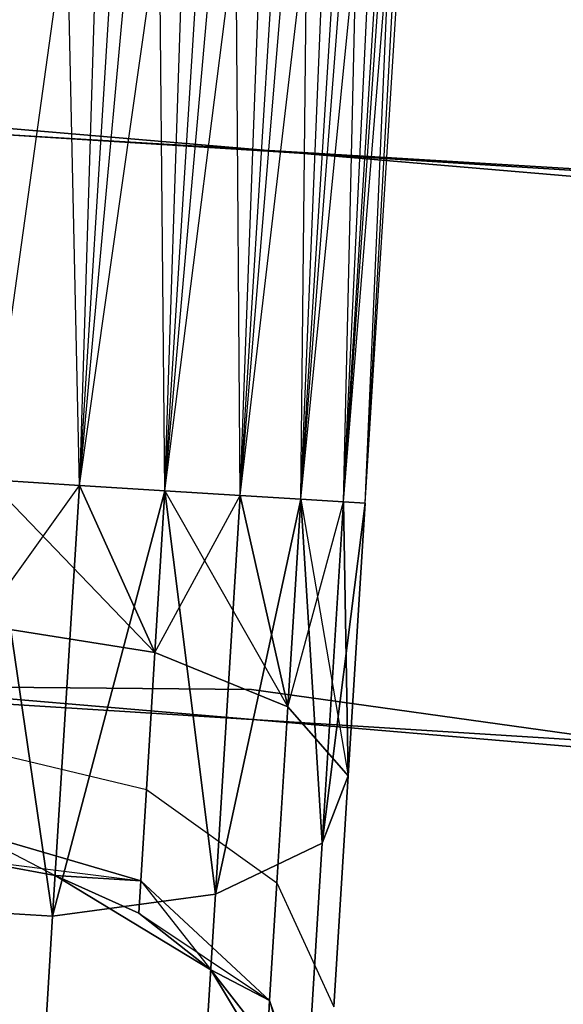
# Model space of a CAD drawing. Extents: x -91 to 91, y -91 to 262.
# Tile 387 of 480: x 3.94 to 5.37, y 60.95 to 63.55. Entities that reach past the tile are written whole.
import ezdxf

# ---------------------------------------------------------------- set-up
doc = ezdxf.new("R2010")
doc.units = 0
doc.header["$LTSCALE"] = 25.4
doc.layers.get('0').update_dxf_attribs({"linetype": 'CONTINUOUS'})

# ---------------------------------------------------------------- blocks, each defined once
blk = doc.blocks.new('ETE0_STL_1')
at = {"color": 0}
for p, q in [((4.3405, 70.0116, 171.0076), (4.1017, 62.3196, 170.9785)), ((4.3405, 70.0116, 171.0076), (4.1017, 62.3196, 170.9785)), ((4.1017, 62.3196, 169.0367), (4.5793, 69.9967, 169.0367)), ((4.1017, 62.3196, 169.0367), (4.5793, 69.9967, 169.0367)), ((4.3267, 62.3056, 169.1222), (4.5793, 69.9967, 169.0367)), ((4.3267, 62.3056, 169.1222), (4.5793, 69.9967, 169.0367)), ((4.1017, 62.3196, 170.9785), (4.8043, 69.9827, 170.8931)), ((4.1017, 62.3196, 170.9785), (4.8043, 69.9827, 170.8931)), ((4.3267, 62.3056, 170.8931), (4.8043, 69.9827, 170.8931)), ((4.3267, 62.3056, 170.8931), (4.8043, 69.9827, 170.8931)), ((4.3267, 62.3056, 169.1222), (5.0023, 69.9704, 169.2591)), ((4.3267, 62.3056, 169.1222), (5.0023, 69.9704, 169.2591)), ((4.5247, 62.2933, 170.7561), (4.8043, 69.9827, 170.8931)), ((4.5247, 62.2933, 170.7561), (4.8043, 69.9827, 170.8931)), ((4.5247, 62.2933, 169.2591), (5.0023, 69.9704, 169.2591)), ((4.5247, 62.2933, 169.2591), (5.0023, 69.9704, 169.2591)), ((4.6842, 62.2834, 169.4395), (5.0023, 69.9704, 169.2591)), ((4.6842, 62.2834, 169.4395), (5.0023, 69.9704, 169.2591)), ((4.5247, 62.2933, 170.7561), (5.1619, 69.9605, 170.5757)), ((4.5247, 62.2933, 170.7561), (5.1619, 69.9605, 170.5757)), ((4.6842, 62.2834, 170.5757), (5.1619, 69.9605, 170.5757)), ((4.6842, 62.2834, 170.5757), (5.1619, 69.9605, 170.5757)), ((4.6842, 62.2834, 169.4395), (5.2737, 69.9535, 169.653)), ((4.6842, 62.2834, 169.4395), (5.2737, 69.9535, 169.653)), ((4.7961, 62.2764, 170.3622), (5.1619, 69.9605, 170.5757)), ((4.7961, 62.2764, 170.3622), (5.1619, 69.9605, 170.5757)), ((4.7961, 62.2764, 169.653), (5.2737, 69.9535, 169.653)), ((4.7961, 62.2764, 169.653), (5.2737, 69.9535, 169.653)), ((4.7961, 62.2764, 170.3622), (5.3313, 69.9499, 170.1281)), ((4.7961, 62.2764, 170.3622), (5.3313, 69.9499, 170.1281)), ((4.8536, 62.2728, 169.8871), (5.2737, 69.9535, 169.653)), ((4.8536, 62.2728, 169.8871), (5.2737, 69.9535, 169.653)), ((4.8536, 62.2728, 170.1281), (5.3313, 69.9499, 170.1281)), ((4.8536, 62.2728, 170.1281), (5.3313, 69.9499, 170.1281)), ((4.8536, 62.2728, 169.8871), (5.3313, 69.9499, 170.1281)), ((4.8536, 62.2728, 169.8871), (5.3313, 69.9499, 170.1281)), ((3.8628, 62.3345, 321.0076), (4.2964, 65.4494, 320.7428)), ((3.8628, 62.3345, 321.0076), (4.2964, 65.4494, 320.7428)), ((4.1017, 62.3196, 320.9785), (4.2964, 65.4494, 320.7428)), ((4.1017, 62.3196, 320.9785), (4.2964, 65.4494, 320.7428)), ((4.3267, 62.3056, 320.8931), (4.2964, 65.4494, 320.7428)), ((4.3267, 62.3056, 320.8931), (4.2964, 65.4494, 320.7428)), ((4.3267, 62.3056, 320.8931), (4.7174, 65.3899, 320.5228)), ((4.3267, 62.3056, 320.8931), (4.7174, 65.3899, 320.5228)), ((4.5247, 62.2933, 320.7561), (4.7174, 65.3899, 320.5228)), ((4.5247, 62.2933, 320.7561), (4.7174, 65.3899, 320.5228)), ((4.6842, 62.2834, 320.5757), (4.7174, 65.3899, 320.5228)), ((4.6842, 62.2834, 320.5757), (4.7174, 65.3899, 320.5228)), ((4.6842, 62.2834, 320.5757), (4.9851, 65.3143, 320.1334)), ((4.6842, 62.2834, 320.5757), (4.9851, 65.3143, 320.1334)), ((4.7961, 62.2764, 320.3622), (4.9851, 65.3143, 320.1334)), ((4.7961, 62.2764, 320.3622), (4.9851, 65.3143, 320.1334)), ((4.8536, 62.2728, 320.1281), (4.9851, 65.3143, 320.1334)), ((4.8536, 62.2728, 320.1281), (4.9851, 65.3143, 320.1334)), ((4.7961, 62.2764, 319.653), (5.0382, 65.2398, 319.6635)), ((4.7961, 62.2764, 319.653), (5.0382, 65.2398, 319.6635)), ((4.8536, 62.2728, 319.8871), (5.0382, 65.2398, 319.6635)), ((4.8536, 62.2728, 320.1281), (5.0382, 65.2398, 319.6635)), ((4.8536, 62.2728, 320.1281), (5.0382, 65.2398, 319.6635)), ((4.8536, 62.2728, 319.8871), (5.0382, 65.2398, 319.6635)), ((4.1017, 62.3196, 319.0367), (4.0393, 65.1701, 318.794)), ((4.1017, 62.3196, 319.0367), (4.0393, 65.1701, 318.794)), ((4.5247, 62.2933, 319.2591), (4.8647, 65.1835, 319.2211)), ((4.5247, 62.2933, 319.2591), (4.8647, 65.1835, 319.2211)), ((4.6842, 62.2834, 319.4395), (4.8647, 65.1835, 319.2211)), ((4.6842, 62.2834, 319.4395), (4.8647, 65.1835, 319.2211)), ((4.7961, 62.2764, 319.653), (4.8647, 65.1835, 319.2211)), ((4.7961, 62.2764, 319.653), (4.8647, 65.1835, 319.2211)), ((4.1017, 62.3196, 319.0367), (4.5042, 65.1584, 318.9072)), ((4.1017, 62.3196, 319.0367), (4.5042, 65.1584, 318.9072)), ((4.3267, 62.3056, 319.1222), (4.5042, 65.1584, 318.9072)), ((4.3267, 62.3056, 319.1222), (4.5042, 65.1584, 318.9072)), ((4.5247, 62.2933, 319.2591), (4.5042, 65.1584, 318.9072)), ((4.5247, 62.2933, 319.2591), (4.5042, 65.1584, 318.9072)), ((7.9421, 63.0014, 158.5), (-0.3492, 63.499, 158.5)), ((-0.3492, 63.499, 159.5), (7.9421, 63.0014, 159.5)), ((7.9421, 63.0014, 158.5), (-0.3492, 63.499, 158.5)), ((-0.3492, 63.499, 159.5), (7.9421, 63.0014, 159.5)), ((-0.1556, 63.4998, 159.5), (8.1341, 62.9769, 159.5)), ((8.1341, 62.9769, 169), (-0.1556, 63.4998, 169)), ((-0.1556, 63.4998, 159.5), (8.1341, 62.9769, 159.5)), ((8.1341, 62.9769, 169), (-0.1556, 63.4998, 169)), ((9.514, 62.7832, 330.5076), (1.2377, 63.4879, 330.5076)), ((1.2377, 63.4879, 321.0076), (9.514, 62.7832, 321.0076)), ((9.514, 62.7832, 330.5076), (1.2377, 63.4879, 330.5076)), ((1.2377, 63.4879, 321.0076), (9.514, 62.7832, 321.0076)), ((3.8391, 61.9525, 321.0837), (4.1017, 62.3196, 320.9785)), ((3.8391, 61.9525, 321.0837), (4.1017, 62.3196, 320.9785)), ((4.1017, 62.3196, 320.9785), (3.8628, 62.3345, 321.0076)), ((4.0311, 61.1849, 319.2628), (3.8628, 62.3345, 319.0076)), ((3.8628, 62.3345, 319.0076), (4.1017, 62.3196, 319.0367)), ((4.0311, 61.1849, 319.2628), (3.8628, 62.3345, 319.0076)), ((4.1017, 62.3196, 320.9785), (3.8628, 62.3345, 321.0076)), ((3.8628, 62.3345, 319.0076), (4.1017, 62.3196, 319.0367)), ((4.1017, 62.3196, 169.0367), (3.8628, 62.3345, 169.0076)), ((3.8628, 62.3345, 171.0076), (4.1017, 62.3196, 170.9785)), ((3.8628, 62.3345, 169.0076), (4.3002, 61.8799, 169.0373)), ((4.1017, 62.3196, 169.0367), (3.8628, 62.3345, 169.0076)), ((3.8628, 62.3345, 169.0076), (4.3002, 61.8799, 169.0373)), ((3.8628, 62.3345, 171.0076), (4.1017, 62.3196, 170.9785)), ((3.8628, 62.3345, 171.0076), (4.0311, 61.1849, 170.7524)), ((3.8628, 62.3345, 171.0076), (4.0311, 61.1849, 170.7524)), ((4.0311, 61.1849, 319.2628), (4.1017, 62.3196, 319.0367)), ((4.0311, 61.1849, 319.2628), (4.1017, 62.3196, 319.0367)), ((4.1017, 62.3196, 170.9785), (4.0311, 61.1849, 170.7524)), ((4.1017, 62.3196, 170.9785), (4.0311, 61.1849, 170.7524)), ((4.3002, 61.8799, 320.9779), (4.1017, 62.3196, 320.9785)), ((4.3002, 61.8799, 320.9779), (4.1017, 62.3196, 320.9785)), ((4.3267, 62.3056, 320.8931), (4.1017, 62.3196, 320.9785)), ((4.1017, 62.3196, 319.0367), (4.3267, 62.3056, 319.1222)), ((4.3267, 62.3056, 320.8931), (4.1017, 62.3196, 320.9785)), ((4.1017, 62.3196, 319.0367), (4.3267, 62.3056, 319.1222)), ((4.1017, 62.3196, 170.9785), (4.3267, 62.3056, 170.8931)), ((4.3267, 62.3056, 169.1222), (4.1017, 62.3196, 169.0367)), ((4.1017, 62.3196, 169.0367), (4.3002, 61.8799, 169.0373)), ((4.1017, 62.3196, 169.0367), (4.3002, 61.8799, 169.0373)), ((4.3267, 62.3056, 169.1222), (4.1017, 62.3196, 169.0367)), ((4.1017, 62.3196, 170.9785), (4.3267, 62.3056, 170.8931)), ((4.0311, 61.1849, 319.2628), (4.3267, 62.3056, 319.1222)), ((4.0311, 61.1849, 319.2628), (4.3267, 62.3056, 319.1222)), ((4.3267, 62.3056, 170.8931), (4.0311, 61.1849, 170.7524)), ((4.3267, 62.3056, 170.8931), (4.0311, 61.1849, 170.7524)), ((4.3002, 61.8799, 320.9779), (4.3267, 62.3056, 320.8931)), ((4.3002, 61.8799, 320.9779), (4.3267, 62.3056, 320.8931)), ((4.3267, 62.3056, 169.1222), (4.3002, 61.8799, 169.0373)), ((4.3267, 62.3056, 169.1222), (4.3002, 61.8799, 169.0373)), ((4.3002, 61.8799, 320.9779), (4.5247, 62.2933, 320.7561)), ((4.3002, 61.8799, 320.9779), (4.5247, 62.2933, 320.7561)), ((4.5247, 62.2933, 320.7561), (4.3267, 62.3056, 320.8931)), ((4.4594, 61.2435, 319.4683), (4.3267, 62.3056, 319.1222)), ((4.3267, 62.3056, 319.1222), (4.5247, 62.2933, 319.2591)), ((4.4594, 61.2435, 319.4683), (4.3267, 62.3056, 319.1222)), ((4.5247, 62.2933, 320.7561), (4.3267, 62.3056, 320.8931)), ((4.3267, 62.3056, 319.1222), (4.5247, 62.2933, 319.2591)), ((4.3267, 62.3056, 170.8931), (4.5247, 62.2933, 170.7561)), ((4.5247, 62.2933, 169.2591), (4.3267, 62.3056, 169.1222)), ((4.3267, 62.3056, 169.1222), (4.6502, 61.7364, 169.3306)), ((4.5247, 62.2933, 169.2591), (4.3267, 62.3056, 169.1222)), ((4.3267, 62.3056, 169.1222), (4.6502, 61.7364, 169.3306)), ((4.3267, 62.3056, 170.8931), (4.5247, 62.2933, 170.7561)), ((4.3267, 62.3056, 170.8931), (4.4594, 61.2435, 170.5469)), ((4.3267, 62.3056, 170.8931), (4.4594, 61.2435, 170.5469)), ((4.4594, 61.2435, 319.4683), (4.5247, 62.2933, 319.2591)), ((4.4594, 61.2435, 319.4683), (4.5247, 62.2933, 319.2591)), ((4.5247, 62.2933, 170.7561), (4.4594, 61.2435, 170.5469)), ((4.5247, 62.2933, 170.7561), (4.4594, 61.2435, 170.5469)), ((4.6502, 61.7364, 320.6847), (4.5247, 62.2933, 320.7561)), ((4.6502, 61.7364, 320.6847), (4.5247, 62.2933, 320.7561)), ((4.6842, 62.2834, 320.5757), (4.5247, 62.2933, 320.7561)), ((4.5247, 62.2933, 319.2591), (4.6842, 62.2834, 319.4395)), ((4.6842, 62.2834, 320.5757), (4.5247, 62.2933, 320.7561)), ((4.5247, 62.2933, 319.2591), (4.6842, 62.2834, 319.4395)), ((4.5247, 62.2933, 170.7561), (4.6842, 62.2834, 170.5757)), ((4.6842, 62.2834, 169.4395), (4.5247, 62.2933, 169.2591)), ((4.5247, 62.2933, 169.2591), (4.6502, 61.7364, 169.3306)), ((4.5247, 62.2933, 169.2591), (4.6502, 61.7364, 169.3306)), ((4.6842, 62.2834, 169.4395), (4.5247, 62.2933, 169.2591)), ((4.5247, 62.2933, 170.7561), (4.6842, 62.2834, 170.5757)), ((4.4594, 61.2435, 319.4683), (4.6842, 62.2834, 319.4395)), ((4.4594, 61.2435, 319.4683), (4.6842, 62.2834, 319.4395)), ((4.6842, 62.2834, 170.5757), (4.4594, 61.2435, 170.5469)), ((4.6842, 62.2834, 170.5757), (4.4594, 61.2435, 170.5469)), ((4.6502, 61.7364, 320.6847), (4.6842, 62.2834, 320.5757)), ((4.6502, 61.7364, 320.6847), (4.6842, 62.2834, 320.5757)), ((4.6842, 62.2834, 169.4395), (4.6502, 61.7364, 169.3306)), ((4.6842, 62.2834, 169.4395), (4.6502, 61.7364, 169.3306)), ((4.6502, 61.7364, 320.6847), (4.7961, 62.2764, 320.3622)), ((4.6502, 61.7364, 320.6847), (4.7961, 62.2764, 320.3622)), ((4.7961, 62.2764, 320.3622), (4.6842, 62.2834, 320.5757)), ((4.7401, 61.3771, 319.8322), (4.6842, 62.2834, 319.4395)), ((4.6842, 62.2834, 319.4395), (4.7961, 62.2764, 319.653)), ((4.7401, 61.3771, 319.8322), (4.6842, 62.2834, 319.4395)), ((4.7961, 62.2764, 320.3622), (4.6842, 62.2834, 320.5757)), ((4.6842, 62.2834, 319.4395), (4.7961, 62.2764, 319.653)), ((4.6842, 62.2834, 170.5757), (4.7961, 62.2764, 170.3622)), ((4.7961, 62.2764, 169.653), (4.6842, 62.2834, 169.4395)), ((4.6842, 62.2834, 169.4395), (4.809, 61.555, 169.744)), ((4.6842, 62.2834, 169.4395), (4.809, 61.555, 169.744)), ((4.7961, 62.2764, 169.653), (4.6842, 62.2834, 169.4395)), ((4.6842, 62.2834, 170.5757), (4.7961, 62.2764, 170.3622)), ((4.6842, 62.2834, 170.5757), (4.7401, 61.3771, 170.183)), ((4.6842, 62.2834, 170.5757), (4.7401, 61.3771, 170.183)), ((4.7401, 61.3771, 319.8322), (4.7961, 62.2764, 319.653)), ((4.7401, 61.3771, 319.8322), (4.7961, 62.2764, 319.653)), ((4.7961, 62.2764, 170.3622), (4.7401, 61.3771, 170.183)), ((4.7961, 62.2764, 170.3622), (4.7401, 61.3771, 170.183)), ((4.7401, 61.3771, 319.8322), (4.8536, 62.2728, 319.8871)), ((4.7401, 61.3771, 319.8322), (4.8536, 62.2728, 319.8871)), ((4.8536, 62.2728, 170.1281), (4.7401, 61.3771, 170.183)), ((4.8536, 62.2728, 170.1281), (4.7401, 61.3771, 170.183)), ((4.809, 61.555, 320.2712), (4.7961, 62.2764, 320.3622)), ((4.809, 61.555, 320.2712), (4.7961, 62.2764, 320.3622)), ((4.8536, 62.2728, 320.1281), (4.7961, 62.2764, 320.3622)), ((4.7961, 62.2764, 319.653), (4.8536, 62.2728, 319.8871)), ((4.8536, 62.2728, 320.1281), (4.7961, 62.2764, 320.3622)), ((4.7961, 62.2764, 319.653), (4.8536, 62.2728, 319.8871)), ((4.7961, 62.2764, 170.3622), (4.8536, 62.2728, 170.1281)), ((4.8536, 62.2728, 169.8871), (4.7961, 62.2764, 169.653)), ((4.7961, 62.2764, 169.653), (4.809, 61.555, 169.744)), ((4.8536, 62.2728, 169.8871), (4.7961, 62.2764, 169.653)), ((4.7961, 62.2764, 169.653), (4.809, 61.555, 169.744)), ((4.7961, 62.2764, 170.3622), (4.8536, 62.2728, 170.1281)), ((4.809, 61.555, 320.2712), (4.8536, 62.2728, 320.1281)), ((4.809, 61.555, 320.2712), (4.8536, 62.2728, 319.8871)), ((4.809, 61.555, 320.2712), (4.8536, 62.2728, 320.1281)), ((4.809, 61.555, 320.2712), (4.8536, 62.2728, 319.8871)), ((4.8536, 62.2728, 170.1281), (4.809, 61.555, 169.744)), ((4.8536, 62.2728, 169.8871), (4.809, 61.555, 169.744)), ((4.8536, 62.2728, 169.8871), (4.809, 61.555, 169.744)), ((4.8536, 62.2728, 170.1281), (4.809, 61.555, 169.744)), ((7.9419, 61.4892, 159.5), (-0.152, 61.9998, 159.5)), ((-0.152, 61.9998, 169), (7.9419, 61.4892, 169)), ((-0.152, 61.9998, 169), (7.9419, 61.4892, 169)), ((7.9419, 61.4892, 159.5), (-0.152, 61.9998, 159.5)), ((1.2085, 61.9882, 330.5076), (9.2893, 61.3002, 330.5076)), ((9.2893, 61.3002, 321.0076), (1.2085, 61.9882, 321.0076)), ((9.2893, 61.3002, 321.0076), (1.2085, 61.9882, 321.0076)), ((1.2085, 61.9882, 330.5076), (9.2893, 61.3002, 330.5076)), ((3.8391, 61.9525, 321.0837), (4.3002, 61.8799, 320.9779)), ((3.8391, 61.9525, 321.0837), (4.3002, 61.8799, 320.9779)), ((4.3002, 61.8799, 169.0373), (3.8391, 61.9525, 168.9315)), ((4.3002, 61.8799, 169.0373), (3.8391, 61.9525, 168.9315)), ((4.2777, 61.519, 321.2195), (4.3002, 61.8799, 320.9779)), ((4.2777, 61.519, 321.2195), (4.3002, 61.8799, 320.9779)), ((4.3002, 61.8799, 169.0373), (4.2777, 61.519, 168.7957)), ((4.3002, 61.8799, 169.0373), (4.2777, 61.519, 168.7957)), ((4.3002, 61.8799, 320.9779), (4.6502, 61.7364, 320.6847)), ((4.3002, 61.8799, 320.9779), (4.6502, 61.7364, 320.6847)), ((4.6502, 61.7364, 169.3306), (4.3002, 61.8799, 169.0373)), ((4.6502, 61.7364, 169.3306), (4.3002, 61.8799, 169.0373)), ((4.554, 61.7824, 327.5076), (-3.5492, 61.8482, 327.5076)), ((-3.5492, 61.8482, 328.5076), (4.554, 61.7824, 328.5076)), ((4.554, 61.7824, 327.5076), (-3.5492, 61.8482, 327.5076)), ((-3.5492, 61.8482, 328.5076), (4.554, 61.7824, 328.5076)), ((12.5793, 60.6594, 327.5076), (4.554, 61.7824, 327.5076)), ((4.554, 61.7824, 327.5076), (4.554, 61.7824, 328.5076)), ((4.554, 61.7824, 328.5076), (12.5793, 60.6594, 328.5076)), ((4.554, 61.7824, 327.5076), (4.554, 61.7824, 328.5076)), ((12.5793, 60.6594, 327.5076), (4.554, 61.7824, 327.5076)), ((4.554, 61.7824, 328.5076), (12.5793, 60.6594, 328.5076)), ((4.6214, 61.2728, 320.9951), (4.6502, 61.7364, 320.6847)), ((4.6214, 61.2728, 320.9951), (4.6502, 61.7364, 320.6847)), ((4.6502, 61.7364, 169.3306), (4.6214, 61.2728, 169.0201)), ((4.6502, 61.7364, 169.3306), (4.6214, 61.2728, 169.0201)), ((4.6502, 61.7364, 320.6847), (4.809, 61.555, 320.2712)), ((4.6502, 61.7364, 320.6847), (4.809, 61.555, 320.2712)), ((4.809, 61.555, 169.744), (4.6502, 61.7364, 169.3306)), ((4.809, 61.555, 169.744), (4.6502, 61.7364, 169.3306)), ((3.8189, 61.6287, 321.3005), (4.2777, 61.519, 321.2195)), ((3.8189, 61.6287, 321.3005), (4.2777, 61.519, 321.2195)), ((3.8189, 61.6287, 168.7147), (4.2777, 61.519, 168.7957)), ((3.8189, 61.6287, 168.7147), (4.2777, 61.519, 168.7957)), ((4.809, 61.555, 320.2712), (4.7401, 61.3771, 319.8322)), ((4.809, 61.555, 320.2712), (4.7401, 61.3771, 319.8322)), ((4.7401, 61.3771, 170.183), (4.809, 61.555, 169.744)), ((4.7401, 61.3771, 170.183), (4.809, 61.555, 169.744)), ((4.7711, 60.9464, 320.6786), (4.809, 61.555, 320.2712)), ((4.7711, 60.9464, 320.6786), (4.809, 61.555, 320.2712)), ((4.809, 61.555, 169.744), (4.7711, 60.9464, 169.3366)), ((4.809, 61.555, 169.744), (4.7711, 60.9464, 169.3366)), ((4.2627, 61.2779, 321.5811), (4.2777, 61.519, 321.2195)), ((4.2627, 61.2779, 321.5811), (4.2777, 61.519, 321.2195)), ((4.2777, 61.519, 168.7957), (4.2627, 61.2779, 168.4341)), ((4.2777, 61.519, 168.7957), (4.2627, 61.2779, 168.4341)), ((4.2777, 61.519, 321.2195), (4.6214, 61.2728, 320.9951)), ((4.2777, 61.519, 321.2195), (4.6214, 61.2728, 320.9951)), ((4.2777, 61.519, 168.7957), (4.6214, 61.2728, 169.0201)), ((4.2777, 61.519, 168.7957), (4.6214, 61.2728, 169.0201)), ((4.2627, 61.2779, 321.5811), (3.8055, 61.4124, 321.6249)), ((4.2627, 61.2779, 321.5811), (3.8055, 61.4124, 321.6249)), ((3.8055, 61.4124, 168.3903), (4.0378, 61.2925, 168.0076)), ((3.8055, 61.4124, 168.3903), (4.0378, 61.2925, 168.0076)), ((3.8055, 61.4124, 168.3903), (4.2627, 61.2779, 168.4341)), ((3.8055, 61.4124, 168.3903), (4.2627, 61.2779, 168.4341)), ((4.7401, 61.3771, 319.8322), (4.4594, 61.2435, 319.4683)), ((4.7401, 61.3771, 319.8322), (4.4594, 61.2435, 319.4683)), ((4.4594, 61.2435, 170.5469), (4.7401, 61.3771, 170.183)), ((4.4594, 61.2435, 170.5469), (4.7401, 61.3771, 170.183)), ((4.6927, 60.6147, 320.3427), (4.7401, 61.3771, 319.8322)), ((4.6927, 60.6147, 320.3427), (4.7401, 61.3771, 319.8322)), ((4.7401, 61.3771, 170.183), (4.6927, 60.6147, 169.6726)), ((4.7401, 61.3771, 170.183), (4.6927, 60.6147, 169.6726)), ((4.0378, 61.2925, 327.5076), (3.8007, 61.3364, 327.5076)), ((3.8007, 61.3364, 163.5076), (4.0378, 61.2925, 163.5076)), ((4.0378, 61.2925, 322.0076), (3.8007, 61.3364, 322.0076)), ((4.0378, 61.2925, 327.5076), (3.8007, 61.3364, 327.5076)), ((3.8007, 61.3364, 322.0076), (4.2627, 61.2779, 321.5811)), ((4.0378, 61.2925, 322.0076), (3.8007, 61.3364, 322.0076)), ((3.8007, 61.3364, 322.0076), (4.2627, 61.2779, 321.5811)), ((4.0378, 61.2925, 168.0076), (3.8007, 61.3364, 168.0076)), ((4.0378, 61.2925, 168.0076), (3.8007, 61.3364, 168.0076)), ((3.8007, 61.3364, 163.5076), (4.0378, 61.2925, 163.5076)), ((4.447, 61.0442, 327.5076), (4.0378, 61.2925, 327.5076)), ((4.0378, 61.2925, 163.5076), (4.447, 61.0442, 163.5076)), ((4.2575, 61.1932, 322.0076), (4.0378, 61.2925, 327.5076)), ((4.447, 61.0442, 327.5076), (4.0378, 61.2925, 327.5076)), ((4.2575, 61.1932, 322.0076), (4.0378, 61.2925, 327.5076)), ((4.2575, 61.1932, 322.0076), (4.0378, 61.2925, 322.0076)), ((4.0378, 61.2925, 322.0076), (4.0378, 61.2925, 327.5076)), ((4.0378, 61.2925, 322.0076), (4.0378, 61.2925, 327.5076)), ((4.0378, 61.2925, 322.0076), (4.2627, 61.2779, 321.5811)), ((4.0378, 61.2925, 322.0076), (4.2627, 61.2779, 321.5811)), ((4.2575, 61.1932, 322.0076), (4.0378, 61.2925, 322.0076)), ((4.2627, 61.2779, 168.4341), (4.0378, 61.2925, 168.0076)), ((4.2627, 61.2779, 168.4341), (4.0378, 61.2925, 168.0076)), ((4.2575, 61.1932, 168.0076), (4.0378, 61.2925, 168.0076)), ((4.0378, 61.2925, 163.5076), (4.2575, 61.1932, 168.0076)), ((4.0378, 61.2925, 163.5076), (4.447, 61.0442, 163.5076)), ((4.0378, 61.2925, 168.0076), (4.0378, 61.2925, 163.5076)), ((4.0378, 61.2925, 168.0076), (4.0378, 61.2925, 163.5076)), ((4.2575, 61.1932, 168.0076), (4.0378, 61.2925, 168.0076)), ((4.0378, 61.2925, 163.5076), (4.2575, 61.1932, 168.0076)), ((4.2575, 61.1932, 322.0076), (4.2627, 61.2779, 321.5811)), ((4.2575, 61.1932, 322.0076), (4.2627, 61.2779, 321.5811)), ((4.2627, 61.2779, 168.4341), (4.2575, 61.1932, 168.0076)), ((4.2627, 61.2779, 168.4341), (4.2575, 61.1932, 168.0076)), ((4.6021, 60.963, 321.4596), (4.2627, 61.2779, 321.5811)), ((4.6021, 60.963, 321.4596), (4.2627, 61.2779, 321.5811)), ((4.2627, 61.2779, 168.4341), (4.447, 61.0442, 168.0076)), ((4.2627, 61.2779, 168.4341), (4.447, 61.0442, 168.0076)), ((4.2627, 61.2779, 168.4341), (4.6021, 60.963, 168.5556)), ((4.2627, 61.2779, 168.4341), (4.6021, 60.963, 168.5556)), ((4.6021, 60.963, 321.4596), (4.6214, 61.2728, 320.9951)), ((4.6021, 60.963, 321.4596), (4.6214, 61.2728, 320.9951)), ((4.6214, 61.2728, 169.0201), (4.6021, 60.963, 168.5556)), ((4.6214, 61.2728, 169.0201), (4.6021, 60.963, 168.5556)), ((4.6214, 61.2728, 320.9951), (4.7711, 60.9464, 320.6786)), ((4.6214, 61.2728, 320.9951), (4.7711, 60.9464, 320.6786)), ((4.6214, 61.2728, 169.0201), (4.7711, 60.9464, 169.3366)), ((4.6214, 61.2728, 169.0201), (4.7711, 60.9464, 169.3366)), ((4.4594, 61.2435, 319.4683), (4.0311, 61.1849, 319.2628)), ((4.4594, 61.2435, 319.4683), (4.0311, 61.1849, 319.2628)), ((4.0311, 61.1849, 170.7524), (4.4594, 61.2435, 170.5469)), ((4.0311, 61.1849, 170.7524), (4.4594, 61.2435, 170.5469)), ((4.404, 60.3535, 320.0641), (4.4594, 61.2435, 319.4683)), ((4.404, 60.3535, 320.0641), (4.4594, 61.2435, 319.4683)), ((4.4594, 61.2435, 170.5469), (4.404, 60.3535, 169.9511)), ((4.4594, 61.2435, 170.5469), (4.404, 60.3535, 169.9511)), ((4.0311, 61.1849, 319.2628), (3.5534, 61.2146, 319.2628)), ((4.0311, 61.1849, 319.2628), (3.5534, 61.2146, 319.2628)), ((3.5534, 61.2146, 170.7524), (4.0311, 61.1849, 170.7524)), ((3.5534, 61.2146, 170.7524), (4.0311, 61.1849, 170.7524)), ((3.9712, 60.2229, 319.9068), (4.0311, 61.1849, 319.2628)), ((3.9712, 60.2229, 319.9068), (4.0311, 61.1849, 319.2628)), ((4.0311, 61.1849, 170.7524), (3.9712, 60.2229, 170.1084)), ((4.0311, 61.1849, 170.7524), (3.9712, 60.2229, 170.1084)), ((4.447, 61.0442, 322.0076), (4.2575, 61.1932, 322.0076)), ((4.2575, 61.1932, 322.0076), (4.447, 61.0442, 327.5076)), ((4.2575, 61.1932, 322.0076), (4.447, 61.0442, 327.5076)), ((4.2575, 61.1932, 322.0076), (4.6021, 60.963, 321.4596)), ((4.447, 61.0442, 322.0076), (4.2575, 61.1932, 322.0076)), ((4.2575, 61.1932, 322.0076), (4.6021, 60.963, 321.4596)), ((4.447, 61.0442, 168.0076), (4.2575, 61.1932, 168.0076)), ((4.2575, 61.1932, 168.0076), (4.447, 61.0442, 163.5076)), ((4.2575, 61.1932, 168.0076), (4.447, 61.0442, 163.5076)), ((4.447, 61.0442, 168.0076), (4.2575, 61.1932, 168.0076)), ((4.6939, 60.6342, 327.5076), (4.447, 61.0442, 327.5076)), ((4.447, 61.0442, 163.5076), (4.6939, 60.6342, 163.5076)), ((4.5953, 60.8542, 322.0076), (4.447, 61.0442, 327.5076)), ((4.6939, 60.6342, 327.5076), (4.447, 61.0442, 327.5076)), ((4.5953, 60.8542, 322.0076), (4.447, 61.0442, 322.0076)), ((4.447, 61.0442, 322.0076), (4.447, 61.0442, 327.5076)), ((4.5953, 60.8542, 322.0076), (4.447, 61.0442, 327.5076)), ((4.447, 61.0442, 322.0076), (4.447, 61.0442, 327.5076)), ((4.447, 61.0442, 322.0076), (4.6021, 60.963, 321.4596)), ((4.447, 61.0442, 322.0076), (4.6021, 60.963, 321.4596)), ((4.5953, 60.8542, 322.0076), (4.447, 61.0442, 322.0076)), ((4.6021, 60.963, 168.5556), (4.447, 61.0442, 168.0076)), ((4.6021, 60.963, 168.5556), (4.447, 61.0442, 168.0076)), ((4.5953, 60.8542, 168.0076), (4.447, 61.0442, 168.0076)), ((4.447, 61.0442, 163.5076), (4.5953, 60.8542, 168.0076)), ((4.447, 61.0442, 163.5076), (4.6939, 60.6342, 163.5076)), ((4.447, 61.0442, 168.0076), (4.447, 61.0442, 163.5076)), ((4.447, 61.0442, 168.0076), (4.447, 61.0442, 163.5076)), ((4.5953, 60.8542, 168.0076), (4.447, 61.0442, 168.0076)), ((4.447, 61.0442, 163.5076), (4.5953, 60.8542, 168.0076)), ((4.5953, 60.8542, 322.0076), (4.6021, 60.963, 321.4596)), ((4.5953, 60.8542, 322.0076), (4.6021, 60.963, 321.4596)), ((4.6021, 60.963, 168.5556), (4.5953, 60.8542, 168.0076)), ((4.6021, 60.963, 168.5556), (4.5953, 60.8542, 168.0076)), ((4.7458, 60.5398, 321.2884), (4.6021, 60.963, 321.4596)), ((4.7458, 60.5398, 321.2884), (4.6021, 60.963, 321.4596)), ((4.6021, 60.963, 168.5556), (4.6939, 60.6342, 168.0076)), ((4.6021, 60.963, 168.5556), (4.6939, 60.6342, 168.0076)), ((4.6021, 60.963, 168.5556), (4.7458, 60.5398, 168.7269)), ((4.6021, 60.963, 168.5556), (4.7458, 60.5398, 168.7269))]:
    blk.add_line(p, q, dxfattribs=at)

msp = doc.modelspace()

# ---------------------------------------------------------------- block references
at = {"color": 253}
msp.add_blockref('ETE0_STL_1', (0, 0), dxfattribs=at)

doc.saveas('drawing.dxf')
